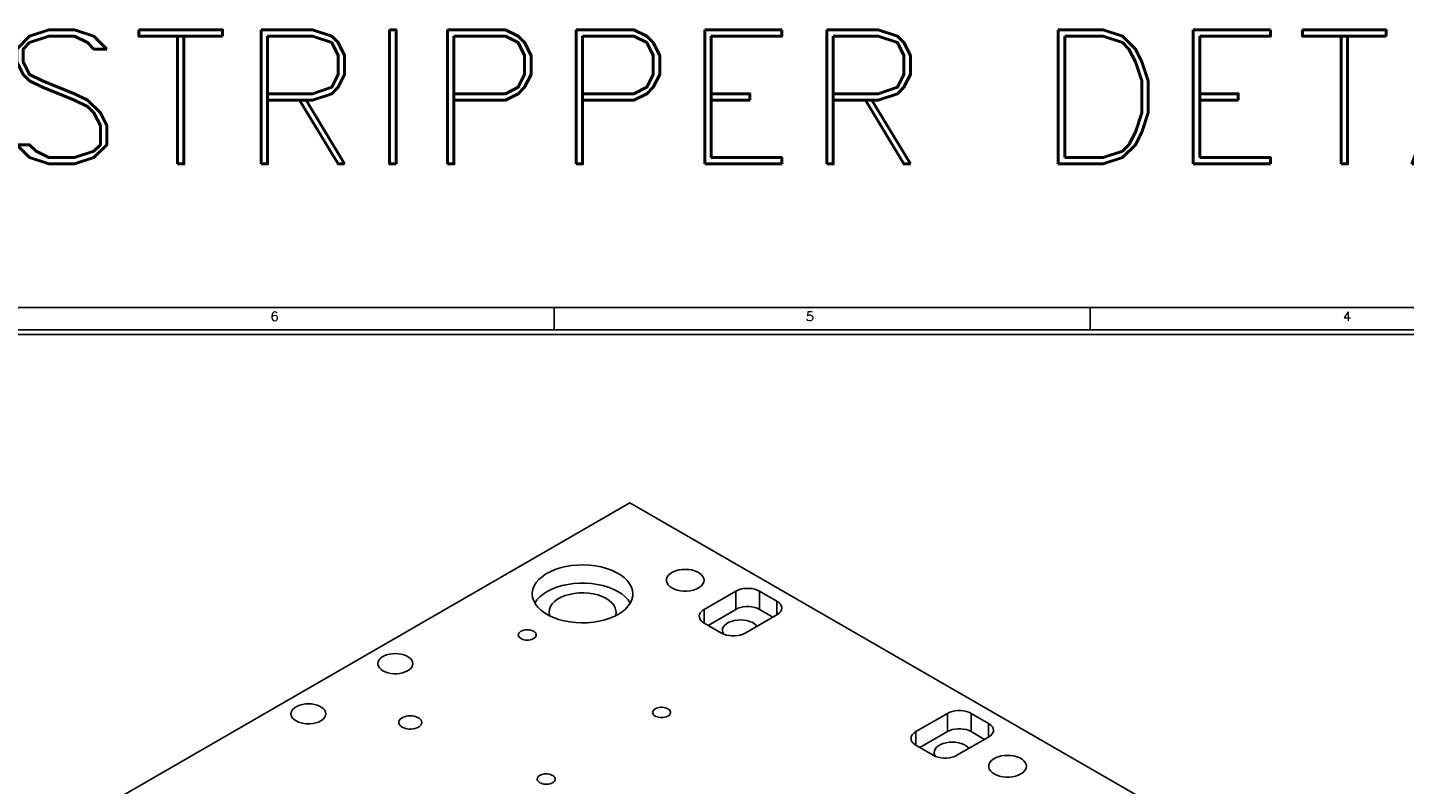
# Model space of a CAD drawing. Header units: inches. Extents: x 3 to 351, y 4 to 271.
# Tile 392 of 530: x 212 to 227, y 134 to 143. Entities that reach past the tile are written whole.
import ezdxf
from ezdxf.enums import TextEntityAlignment as Align

# ---------------------------------------------------------------- set-up
doc = ezdxf.new("R2010")
doc.units = ezdxf.units.IN
doc.header["$LTSCALE"] = 0.5
doc.header["$MEASUREMENT"] = 0
doc.layers.add('PLOTVIEW1', color=7, linetype='Continuous')
doc.layers.add('STR_1', color=7, linetype='Continuous')
doc.styles.add('VERO5-RomanD', font='romand__.ttf')

msp = doc.modelspace()

# ---------------------------------------------------------------- linework, layer by layer
at = {"layer": 'PLOTVIEW1', "color": 97, "linetype": 'Continuous'}
for p, q in [((246.752, 139.748), (200.752, 139.748)), ((217.752, 139.748), (217.752, 139.498)), ((223.752, 139.748), (223.752, 139.498)), ((246.752, 139.498), (200.752, 139.498)), ((246.752, 139.448), (200.752, 139.448))]:
    msp.add_line(p, q, dxfattribs=at)
at = {"layer": 'STR_1', "color": 190, "linetype": 'Continuous'}
for p, q in [((218.601, 137.565), (211.883, 133.686)), ((224.329, 134.258), (218.601, 137.565)), ((217.764, 136.816), (217.71, 136.793)), ((217.822, 136.836), (217.764, 136.816)), ((217.884, 136.851), (217.822, 136.836)), ((217.949, 136.861), (217.884, 136.851)), ((218.015, 136.867), (217.949, 136.861)), ((218.082, 136.869), (218.015, 136.867)), ((218.149, 136.866), (218.082, 136.869)), ((218.215, 136.858), (218.149, 136.866)), ((218.278, 136.846), (218.215, 136.858)), ((218.339, 136.83), (218.278, 136.846)), ((218.396, 136.809), (218.339, 136.83)), ((218.448, 136.785), (218.396, 136.809)), ((219.114, 136.803), (219.148, 136.812)), ((219.148, 136.812), (219.183, 136.817)), ((219.183, 136.817), (219.22, 136.819)), ((219.22, 136.819), (219.256, 136.817)), ((219.256, 136.817), (219.292, 136.812)), ((219.292, 136.812), (219.325, 136.803)), ((217.552, 136.67), (217.53, 136.634)), ((217.582, 136.705), (217.552, 136.67)), ((217.618, 136.737), (217.582, 136.705)), ((217.661, 136.767), (217.618, 136.737)), ((217.71, 136.793), (217.661, 136.767)), ((217.97, 136.659), (217.905, 136.65)), ((218.036, 136.664), (217.97, 136.659)), ((218.103, 136.664), (218.036, 136.664)), ((218.17, 136.66), (218.103, 136.664)), ((218.235, 136.651), (218.17, 136.66)), ((218.495, 136.757), (218.448, 136.785)), ((218.536, 136.727), (218.495, 136.757)), ((218.57, 136.693), (218.536, 136.727)), ((218.597, 136.658), (218.57, 136.693)), ((218.617, 136.621), (218.597, 136.658)), ((219.009, 136.697), (219.012, 136.718)), ((219.01, 136.687), (219.009, 136.697)), ((219.016, 136.666), (219.01, 136.687)), ((219.012, 136.718), (219.021, 136.739)), ((219.028, 136.646), (219.016, 136.666)), ((219.021, 136.739), (219.037, 136.758)), ((219.037, 136.758), (219.058, 136.776)), ((219.058, 136.776), (219.084, 136.791)), ((219.084, 136.791), (219.114, 136.803)), ((219.325, 136.803), (219.355, 136.791)), ((219.355, 136.791), (219.381, 136.776)), ((219.381, 136.776), (219.402, 136.758)), ((219.402, 136.758), (219.418, 136.739)), ((219.418, 136.656), (219.402, 136.636)), ((219.418, 136.739), (219.427, 136.718)), ((219.427, 136.676), (219.418, 136.656)), ((219.427, 136.718), (219.431, 136.697)), ((219.431, 136.697), (219.427, 136.676)), ((217.509, 136.557), (217.508, 136.544)), ((217.508, 136.544), (217.512, 136.505)), ((217.515, 136.596), (217.509, 136.557)), ((217.512, 136.505), (217.524, 136.467)), ((217.53, 136.634), (217.515, 136.596)), ((217.593, 136.511), (217.561, 136.477)), ((217.631, 136.543), (217.593, 136.511)), ((217.676, 136.572), (217.631, 136.543)), ((217.727, 136.597), (217.676, 136.572)), ((217.782, 136.619), (217.727, 136.597)), ((217.842, 136.637), (217.782, 136.619)), ((217.791, 136.484), (217.831, 136.506)), ((217.831, 136.506), (217.875, 136.525)), ((217.905, 136.65), (217.842, 136.637)), ((217.875, 136.525), (217.924, 136.539)), ((217.924, 136.539), (217.976, 136.549)), ((217.976, 136.549), (218.029, 136.555)), ((218.029, 136.555), (218.084, 136.556)), ((218.084, 136.556), (218.139, 136.553)), ((218.139, 136.553), (218.192, 136.545)), ((218.192, 136.545), (218.242, 136.533)), ((218.298, 136.637), (218.235, 136.651)), ((218.242, 136.533), (218.289, 136.516)), ((218.289, 136.516), (218.331, 136.496)), ((218.358, 136.619), (218.298, 136.637)), ((218.413, 136.598), (218.358, 136.619)), ((218.464, 136.572), (218.413, 136.598)), ((218.509, 136.544), (218.464, 136.572)), ((218.548, 136.512), (218.509, 136.544)), ((218.58, 136.478), (218.548, 136.512)), ((218.629, 136.583), (218.617, 136.621)), ((218.623, 136.483), (218.632, 136.521)), ((218.633, 136.544), (218.629, 136.583)), ((218.632, 136.521), (218.633, 136.544)), ((219.047, 136.627), (219.028, 136.646)), ((219.07, 136.611), (219.047, 136.627)), ((219.099, 136.597), (219.07, 136.611)), ((219.131, 136.587), (219.099, 136.597)), ((219.165, 136.58), (219.131, 136.587)), ((219.201, 136.576), (219.165, 136.58)), ((219.238, 136.576), (219.201, 136.576)), ((219.274, 136.58), (219.238, 136.576)), ((219.309, 136.587), (219.274, 136.58)), ((219.341, 136.597), (219.309, 136.587)), ((219.369, 136.611), (219.341, 136.597)), ((219.381, 136.619), (219.369, 136.611)), ((219.402, 136.636), (219.381, 136.619)), ((219.432, 136.371), (219.785, 136.575)), ((219.785, 136.575), (219.81, 136.587)), ((219.81, 136.587), (219.839, 136.596)), ((219.839, 136.596), (219.869, 136.603)), ((219.869, 136.603), (219.902, 136.606)), ((219.902, 136.606), (219.934, 136.606)), ((219.934, 136.606), (219.966, 136.603)), ((219.966, 136.603), (219.997, 136.596)), ((219.997, 136.596), (220.025, 136.587)), ((220.025, 136.587), (220.051, 136.575)), ((220.051, 136.575), (220.245, 136.462)), ((217.524, 136.467), (217.544, 136.43)), ((217.561, 136.477), (217.537, 136.442)), ((217.544, 136.43), (217.571, 136.395)), ((217.571, 136.395), (217.605, 136.362)), ((217.605, 136.362), (217.646, 136.331)), ((217.696, 136.34), (217.7, 136.372)), ((217.7, 136.372), (217.712, 136.402)), ((217.712, 136.402), (217.731, 136.432)), ((217.731, 136.432), (217.758, 136.459)), ((217.758, 136.459), (217.791, 136.484)), ((218.331, 136.496), (218.367, 136.472)), ((218.367, 136.472), (218.398, 136.446)), ((218.398, 136.446), (218.421, 136.417)), ((218.421, 136.417), (218.437, 136.387)), ((218.437, 136.387), (218.445, 136.356)), ((218.445, 136.356), (218.446, 136.34)), ((218.513, 136.343), (218.551, 136.375)), ((218.551, 136.375), (218.582, 136.409)), ((218.605, 136.442), (218.58, 136.478)), ((218.582, 136.409), (218.607, 136.446)), ((218.607, 136.446), (218.623, 136.483)), ((219.388, 136.331), (219.402, 136.348)), ((219.402, 136.348), (219.421, 136.364)), ((219.421, 136.364), (219.432, 136.371)), ((219.476, 136.192), (219.785, 136.371)), ((219.785, 136.371), (219.81, 136.383)), ((219.81, 136.383), (219.839, 136.392)), ((219.839, 136.392), (219.869, 136.399)), ((219.869, 136.399), (219.902, 136.402)), ((219.902, 136.402), (219.934, 136.402)), ((219.934, 136.402), (219.966, 136.399)), ((219.966, 136.399), (219.997, 136.392)), ((219.997, 136.392), (220.025, 136.383)), ((220.025, 136.383), (220.051, 136.371)), ((220.051, 136.371), (220.201, 136.284)), ((220.245, 136.462), (220.266, 136.448)), ((220.266, 136.448), (220.282, 136.432)), ((220.289, 136.349), (220.275, 136.332)), ((220.282, 136.432), (220.293, 136.414)), ((220.297, 136.367), (220.289, 136.349)), ((220.293, 136.414), (220.299, 136.395)), ((220.3, 136.386), (220.297, 136.367)), ((220.299, 136.395), (220.3, 136.386)), ((217.646, 136.331), (217.693, 136.303)), ((217.693, 136.303), (217.745, 136.279)), ((217.696, 136.33), (217.696, 136.34)), ((217.703, 136.299), (217.696, 136.33)), ((217.745, 136.279), (217.802, 136.259)), ((217.802, 136.259), (217.863, 136.242)), ((217.863, 136.242), (217.927, 136.23)), ((217.927, 136.23), (217.992, 136.223)), ((217.992, 136.223), (218.059, 136.219)), ((218.059, 136.219), (218.126, 136.221)), ((218.126, 136.221), (218.192, 136.227)), ((218.192, 136.227), (218.257, 136.238)), ((218.257, 136.238), (218.319, 136.253)), ((218.319, 136.253), (218.377, 136.272)), ((218.377, 136.272), (218.431, 136.295)), ((218.431, 136.295), (218.468, 136.314)), ((218.442, 136.308), (218.439, 136.299)), ((218.446, 136.34), (218.442, 136.308)), ((218.468, 136.314), (218.513, 136.343)), ((219.377, 136.294), (219.38, 136.313)), ((219.378, 136.285), (219.377, 136.294)), ((219.383, 136.266), (219.378, 136.285)), ((219.38, 136.313), (219.388, 136.331)), ((219.394, 136.248), (219.383, 136.266)), ((219.411, 136.232), (219.394, 136.248)), ((219.432, 136.218), (219.411, 136.232)), ((219.626, 136.105), (219.432, 136.218)), ((219.648, 136.176), (219.662, 136.195)), ((219.662, 136.195), (219.683, 136.211)), ((219.683, 136.211), (219.708, 136.226)), ((219.708, 136.226), (219.737, 136.237)), ((219.737, 136.237), (219.769, 136.246)), ((219.769, 136.246), (219.803, 136.251)), ((219.803, 136.251), (219.838, 136.253)), ((219.838, 136.253), (219.874, 136.251)), ((219.874, 136.251), (219.908, 136.246)), ((220.245, 136.309), (219.891, 136.105)), ((219.908, 136.246), (219.94, 136.237)), ((219.94, 136.237), (219.969, 136.226)), ((219.969, 136.226), (219.994, 136.211)), ((219.994, 136.211), (220.014, 136.195)), ((220.014, 136.195), (220.025, 136.182)), ((220.256, 136.316), (220.245, 136.309)), ((220.275, 136.332), (220.256, 136.316)), ((217.351, 136.085), (217.353, 136.095)), ((217.353, 136.075), (217.351, 136.085)), ((217.353, 136.095), (217.357, 136.105)), ((217.357, 136.065), (217.353, 136.075)), ((217.357, 136.105), (217.365, 136.114)), ((217.365, 136.056), (217.357, 136.065)), ((217.365, 136.114), (217.375, 136.122)), ((217.375, 136.048), (217.365, 136.056)), ((217.375, 136.122), (217.381, 136.126)), ((217.387, 136.04), (217.375, 136.048)), ((217.381, 136.126), (217.394, 136.132)), ((217.402, 136.035), (217.387, 136.04)), ((217.394, 136.132), (217.409, 136.137)), ((217.409, 136.137), (217.426, 136.141)), ((217.426, 136.141), (217.443, 136.143)), ((217.443, 136.143), (217.461, 136.143)), ((217.461, 136.143), (217.478, 136.141)), ((217.478, 136.141), (217.494, 136.137)), ((217.494, 136.137), (217.51, 136.132)), ((217.516, 136.04), (217.502, 136.035)), ((217.51, 136.132), (217.523, 136.126)), ((217.529, 136.048), (217.516, 136.04)), ((217.523, 136.126), (217.534, 136.118)), ((217.539, 136.056), (217.529, 136.048)), ((217.534, 136.118), (217.543, 136.109)), ((217.546, 136.065), (217.539, 136.056)), ((217.543, 136.109), (217.549, 136.1)), ((217.551, 136.075), (217.546, 136.065)), ((217.549, 136.1), (217.552, 136.09)), ((217.552, 136.085), (217.551, 136.075)), ((217.552, 136.09), (217.552, 136.085)), ((219.651, 136.093), (219.626, 136.105)), ((219.635, 136.136), (219.638, 136.156)), ((219.635, 136.134), (219.635, 136.136)), ((219.639, 136.114), (219.635, 136.134)), ((219.638, 136.156), (219.648, 136.176)), ((219.648, 136.094), (219.639, 136.114)), ((219.68, 136.084), (219.651, 136.093)), ((219.71, 136.077), (219.68, 136.084)), ((219.742, 136.074), (219.71, 136.077)), ((219.775, 136.074), (219.742, 136.074)), ((219.807, 136.077), (219.775, 136.074)), ((219.838, 136.084), (219.807, 136.077)), ((219.866, 136.093), (219.838, 136.084)), ((219.891, 136.105), (219.866, 136.093)), ((217.418, 136.03), (217.402, 136.035)), ((217.434, 136.028), (217.418, 136.03)), ((217.452, 136.027), (217.434, 136.028)), ((217.469, 136.028), (217.452, 136.027)), ((217.486, 136.03), (217.469, 136.028)), ((217.502, 136.035), (217.486, 136.03)), ((215.781, 135.763), (215.783, 135.783)), ((215.781, 135.754), (215.781, 135.763)), ((215.787, 135.734), (215.781, 135.754)), ((215.783, 135.783), (215.792, 135.802)), ((215.799, 135.716), (215.787, 135.734)), ((215.792, 135.802), (215.807, 135.82)), ((215.807, 135.82), (215.826, 135.836)), ((215.826, 135.836), (215.85, 135.85)), ((215.85, 135.85), (215.878, 135.861)), ((215.878, 135.861), (215.909, 135.869)), ((215.909, 135.869), (215.942, 135.874)), ((215.942, 135.874), (215.976, 135.876)), ((215.976, 135.876), (216.01, 135.874)), ((216.01, 135.874), (216.043, 135.869)), ((216.043, 135.869), (216.073, 135.861)), ((216.073, 135.861), (216.101, 135.85)), ((216.101, 135.85), (216.125, 135.836)), ((216.125, 135.836), (216.145, 135.82)), ((216.145, 135.82), (216.159, 135.802)), ((216.159, 135.802), (216.168, 135.783)), ((216.168, 135.744), (216.159, 135.725)), ((216.168, 135.783), (216.171, 135.763)), ((216.171, 135.763), (216.168, 135.744)), ((215.816, 135.699), (215.799, 135.716)), ((215.838, 135.684), (215.816, 135.699)), ((215.864, 135.671), (215.838, 135.684)), ((215.893, 135.661), (215.864, 135.671)), ((215.925, 135.654), (215.893, 135.661)), ((215.959, 135.651), (215.925, 135.654)), ((215.993, 135.651), (215.959, 135.651)), ((216.026, 135.654), (215.993, 135.651)), ((216.058, 135.661), (216.026, 135.654)), ((216.088, 135.671), (216.058, 135.661)), ((216.114, 135.684), (216.088, 135.671)), ((216.125, 135.691), (216.114, 135.684)), ((216.145, 135.707), (216.125, 135.691)), ((216.159, 135.725), (216.145, 135.707)), ((214.834, 135.258), (214.854, 135.274)), ((214.854, 135.274), (214.878, 135.288)), ((214.878, 135.288), (214.906, 135.3)), ((214.906, 135.3), (214.937, 135.308)), ((214.937, 135.308), (214.97, 135.313)), ((214.97, 135.313), (215.004, 135.315)), ((215.004, 135.315), (215.037, 135.313)), ((215.037, 135.313), (215.07, 135.308)), ((215.07, 135.308), (215.101, 135.3)), ((215.101, 135.3), (215.129, 135.288)), ((215.129, 135.288), (215.153, 135.274)), ((215.153, 135.274), (215.173, 135.258)), ((218.897, 135.265), (218.912, 135.27)), ((218.912, 135.27), (218.928, 135.273)), ((218.928, 135.273), (218.946, 135.275)), ((218.946, 135.275), (218.963, 135.275)), ((218.963, 135.275), (218.981, 135.273)), ((218.981, 135.273), (218.997, 135.27)), ((218.997, 135.27), (219.012, 135.265)), ((214.808, 135.202), (214.811, 135.222)), ((214.809, 135.192), (214.808, 135.202)), ((214.815, 135.173), (214.809, 135.192)), ((214.811, 135.222), (214.82, 135.241)), ((214.827, 135.154), (214.815, 135.173)), ((214.82, 135.241), (214.834, 135.258)), ((214.844, 135.137), (214.827, 135.154)), ((214.865, 135.122), (214.844, 135.137)), ((214.892, 135.11), (214.865, 135.122)), ((215.142, 135.122), (215.116, 135.11)), ((215.153, 135.13), (215.142, 135.122)), ((215.173, 135.146), (215.153, 135.13)), ((215.173, 135.258), (215.187, 135.241)), ((215.187, 135.163), (215.173, 135.146)), ((215.187, 135.241), (215.196, 135.222)), ((215.196, 135.182), (215.187, 135.163)), ((215.196, 135.222), (215.199, 135.202)), ((215.199, 135.202), (215.196, 135.182)), ((216.015, 135.105), (216.017, 135.118)), ((216.017, 135.118), (216.023, 135.13)), ((216.023, 135.13), (216.032, 135.142)), ((216.032, 135.142), (216.045, 135.153)), ((216.045, 135.153), (216.061, 135.162)), ((216.061, 135.162), (216.079, 135.169)), ((216.079, 135.169), (216.1, 135.175)), ((216.1, 135.175), (216.121, 135.178)), ((216.121, 135.178), (216.144, 135.179)), ((216.144, 135.179), (216.166, 135.178)), ((216.166, 135.178), (216.188, 135.175)), ((216.188, 135.175), (216.208, 135.169)), ((216.208, 135.169), (216.226, 135.162)), ((216.226, 135.162), (216.242, 135.153)), ((216.242, 135.153), (216.255, 135.142)), ((216.255, 135.142), (216.264, 135.13)), ((216.264, 135.13), (216.27, 135.118)), ((216.27, 135.118), (216.272, 135.105)), ((218.854, 135.217), (218.856, 135.227)), ((218.856, 135.207), (218.854, 135.217)), ((218.856, 135.227), (218.86, 135.237)), ((218.86, 135.197), (218.856, 135.207)), ((218.86, 135.237), (218.867, 135.246)), ((218.867, 135.188), (218.86, 135.197)), ((218.867, 135.246), (218.878, 135.255)), ((218.878, 135.18), (218.867, 135.188)), ((218.878, 135.255), (218.883, 135.258)), ((218.89, 135.173), (218.878, 135.18)), ((218.883, 135.258), (218.897, 135.265)), ((218.904, 135.167), (218.89, 135.173)), ((218.92, 135.163), (218.904, 135.167)), ((218.937, 135.16), (218.92, 135.163)), ((218.954, 135.159), (218.937, 135.16)), ((218.972, 135.16), (218.954, 135.159)), ((218.989, 135.163), (218.972, 135.16)), ((219.005, 135.167), (218.989, 135.163)), ((219.019, 135.173), (219.005, 135.167)), ((219.012, 135.265), (219.026, 135.258)), ((219.031, 135.18), (219.019, 135.173)), ((219.026, 135.258), (219.037, 135.251)), ((219.042, 135.188), (219.031, 135.18)), ((219.037, 135.251), (219.046, 135.242)), ((219.049, 135.197), (219.042, 135.188)), ((219.046, 135.242), (219.052, 135.232)), ((219.053, 135.207), (219.049, 135.197)), ((219.052, 135.232), (219.055, 135.222)), ((219.055, 135.217), (219.053, 135.207)), ((219.055, 135.222), (219.055, 135.217)), ((222.154, 135.207), (221.801, 135.003)), ((222.179, 135.219), (222.154, 135.207)), ((222.207, 135.229), (222.179, 135.219)), ((222.238, 135.235), (222.207, 135.229)), ((222.27, 135.238), (222.238, 135.235)), ((222.303, 135.238), (222.27, 135.238)), ((222.335, 135.235), (222.303, 135.238)), ((222.366, 135.229), (222.335, 135.235)), ((222.394, 135.219), (222.366, 135.229)), ((222.419, 135.207), (222.394, 135.219)), ((222.614, 135.095), (222.419, 135.207)), ((214.921, 135.1), (214.892, 135.11)), ((214.953, 135.093), (214.921, 135.1)), ((214.987, 135.09), (214.953, 135.093)), ((215.021, 135.09), (214.987, 135.09)), ((215.054, 135.093), (215.021, 135.09)), ((215.086, 135.1), (215.054, 135.093)), ((215.116, 135.11), (215.086, 135.1)), ((216.016, 135.099), (216.015, 135.105)), ((216.02, 135.086), (216.016, 135.099)), ((216.027, 135.074), (216.02, 135.086)), ((216.038, 135.063), (216.027, 135.074)), ((216.053, 135.053), (216.038, 135.063)), ((216.07, 135.044), (216.053, 135.053)), ((216.089, 135.038), (216.07, 135.044)), ((216.11, 135.033), (216.089, 135.038)), ((216.133, 135.031), (216.11, 135.033)), ((216.155, 135.031), (216.133, 135.031)), ((216.177, 135.033), (216.155, 135.031)), ((216.198, 135.038), (216.177, 135.033)), ((216.217, 135.044), (216.198, 135.038)), ((216.235, 135.053), (216.217, 135.044)), ((216.242, 135.057), (216.235, 135.053)), ((216.255, 135.068), (216.242, 135.057)), ((216.264, 135.08), (216.255, 135.068)), ((216.27, 135.092), (216.264, 135.08)), ((216.272, 135.105), (216.27, 135.092)), ((221.763, 134.972), (221.752, 134.954)), ((221.78, 134.989), (221.763, 134.972)), ((221.801, 135.003), (221.78, 134.989)), ((222.154, 135.003), (221.845, 134.824)), ((222.179, 135.015), (222.154, 135.003)), ((222.207, 135.025), (222.179, 135.015)), ((222.238, 135.031), (222.207, 135.025)), ((222.27, 135.034), (222.238, 135.031)), ((222.303, 135.034), (222.27, 135.034)), ((222.335, 135.031), (222.303, 135.034)), ((222.366, 135.025), (222.335, 135.031)), ((222.394, 135.015), (222.366, 135.025)), ((222.419, 135.003), (222.394, 135.015)), ((222.57, 134.916), (222.419, 135.003)), ((222.625, 135.088), (222.614, 135.095)), ((222.644, 135.072), (222.625, 135.088)), ((222.635, 134.956), (222.651, 134.973)), ((222.657, 135.055), (222.644, 135.072)), ((222.651, 134.973), (222.662, 134.99)), ((222.666, 135.037), (222.657, 135.055)), ((222.662, 134.99), (222.668, 135.009)), ((222.669, 135.018), (222.666, 135.037)), ((222.668, 135.009), (222.669, 135.018)), ((221.752, 134.954), (221.746, 134.936)), ((221.746, 134.936), (221.746, 134.926)), ((221.746, 134.926), (221.749, 134.908)), ((221.749, 134.908), (221.757, 134.889)), ((221.757, 134.889), (221.771, 134.872)), ((221.771, 134.872), (221.79, 134.857)), ((221.79, 134.857), (221.801, 134.85)), ((221.801, 134.85), (221.995, 134.738)), ((222.007, 134.789), (222.016, 134.808)), ((222.016, 134.808), (222.031, 134.827)), ((222.031, 134.827), (222.052, 134.844)), ((222.052, 134.844), (222.077, 134.858)), ((222.077, 134.858), (222.106, 134.87)), ((222.106, 134.87), (222.138, 134.878)), ((222.138, 134.878), (222.172, 134.884)), ((222.172, 134.884), (222.207, 134.886)), ((222.207, 134.886), (222.242, 134.884)), ((222.242, 134.884), (222.277, 134.878)), ((222.26, 134.738), (222.614, 134.942)), ((222.277, 134.878), (222.309, 134.87)), ((222.309, 134.87), (222.338, 134.858)), ((222.338, 134.858), (222.363, 134.844)), ((222.363, 134.844), (222.383, 134.827)), ((222.383, 134.827), (222.394, 134.815)), ((222.614, 134.942), (222.635, 134.956)), ((221.995, 134.738), (222.02, 134.726)), ((222.004, 134.768), (222.007, 134.789)), ((222.004, 134.767), (222.004, 134.768)), ((222.008, 134.746), (222.004, 134.767)), ((222.017, 134.727), (222.008, 134.746)), ((222.02, 134.726), (222.048, 134.716)), ((222.048, 134.716), (222.079, 134.71)), ((222.079, 134.71), (222.111, 134.706)), ((222.111, 134.706), (222.144, 134.706)), ((222.144, 134.706), (222.176, 134.71)), ((222.176, 134.71), (222.207, 134.716)), ((222.207, 134.716), (222.235, 134.726)), ((222.235, 134.726), (222.26, 134.738)), ((222.618, 134.636), (222.628, 134.657)), ((222.628, 134.657), (222.643, 134.676)), ((222.643, 134.676), (222.664, 134.693)), ((222.664, 134.693), (222.69, 134.708)), ((222.69, 134.708), (222.72, 134.721)), ((222.72, 134.721), (222.754, 134.73)), ((222.754, 134.73), (222.789, 134.735)), ((222.789, 134.735), (222.826, 134.737)), ((222.826, 134.737), (222.863, 134.735)), ((222.863, 134.735), (222.898, 134.73)), ((222.898, 134.73), (222.931, 134.721)), ((222.931, 134.721), (222.962, 134.708)), ((222.962, 134.708), (222.988, 134.693)), ((222.988, 134.693), (223.009, 134.676)), ((223.009, 134.676), (223.024, 134.657)), ((223.024, 134.657), (223.034, 134.636)), ((217.57, 134.492), (217.577, 134.501)), ((217.577, 134.501), (217.587, 134.51)), ((217.587, 134.51), (217.599, 134.517)), ((217.599, 134.517), (217.614, 134.523)), ((217.614, 134.523), (217.63, 134.527)), ((217.63, 134.527), (217.647, 134.529)), ((217.647, 134.529), (217.664, 134.53)), ((217.664, 134.53), (217.681, 134.529)), ((217.681, 134.529), (217.698, 134.527)), ((217.698, 134.527), (217.714, 134.523)), ((217.714, 134.523), (217.729, 134.517)), ((217.729, 134.517), (217.741, 134.51)), ((217.741, 134.51), (217.751, 134.501)), ((217.751, 134.501), (217.758, 134.492)), ((222.615, 134.615), (222.618, 134.636)), ((222.616, 134.605), (222.615, 134.615)), ((222.622, 134.584), (222.616, 134.605)), ((222.635, 134.564), (222.622, 134.584)), ((222.653, 134.545), (222.635, 134.564)), ((222.677, 134.529), (222.653, 134.545)), ((222.705, 134.515), (222.677, 134.529)), ((222.737, 134.505), (222.705, 134.515)), ((222.771, 134.498), (222.737, 134.505)), ((222.808, 134.494), (222.771, 134.498)), ((222.881, 134.498), (222.844, 134.494)), ((222.915, 134.505), (222.881, 134.498)), ((222.947, 134.515), (222.915, 134.505)), ((222.975, 134.529), (222.947, 134.515)), ((222.988, 134.537), (222.975, 134.529)), ((223.009, 134.554), (222.988, 134.537)), ((223.024, 134.574), (223.009, 134.554)), ((223.034, 134.594), (223.024, 134.574)), ((223.034, 134.636), (223.037, 134.615)), ((223.037, 134.615), (223.034, 134.594)), ((217.564, 134.472), (217.565, 134.482)), ((217.564, 134.467), (217.564, 134.472)), ((217.567, 134.457), (217.564, 134.467)), ((217.565, 134.482), (217.57, 134.492)), ((217.573, 134.448), (217.567, 134.457)), ((217.582, 134.439), (217.573, 134.448)), ((217.593, 134.431), (217.582, 134.439)), ((217.606, 134.425), (217.593, 134.431)), ((217.622, 134.42), (217.606, 134.425)), ((217.638, 134.416), (217.622, 134.42)), ((217.655, 134.414), (217.638, 134.416)), ((217.673, 134.414), (217.655, 134.414)), ((217.69, 134.416), (217.673, 134.414)), ((217.707, 134.42), (217.69, 134.416)), ((217.722, 134.425), (217.707, 134.42)), ((217.735, 134.431), (217.722, 134.425)), ((217.741, 134.435), (217.735, 134.431)), ((217.751, 134.443), (217.741, 134.435)), ((217.758, 134.452), (217.751, 134.443)), ((217.758, 134.492), (217.763, 134.482)), ((217.763, 134.462), (217.758, 134.452)), ((217.763, 134.482), (217.765, 134.472)), ((217.765, 134.472), (217.763, 134.462)), ((222.844, 134.494), (222.808, 134.494))]:
    msp.add_line(p, q, dxfattribs=at)
at = {"layer": 'STR_1', "color": 96, "linetype": 'Continuous'}
for p, q in [((219.785, 136.371), (219.785, 136.575)), ((220.051, 136.371), (220.051, 136.575)), ((219.432, 136.218), (219.432, 136.371)), ((220.245, 136.309), (220.245, 136.462)), ((222.154, 135.003), (222.154, 135.207)), ((222.419, 135.003), (222.419, 135.207)), ((221.801, 134.85), (221.801, 135.003)), ((222.614, 134.942), (222.614, 135.095))]:
    msp.add_line(p, q, dxfattribs=at)

# ---------------------------------------------------------------- texts
at = {"layer": 'PLOTVIEW1', "color": 56, "linetype": 'Continuous', "style": 'VERO5-RomanD', "width": 1.000527}
for s, p, p2 in [('6', (214.577, 139.6), (214.671, 139.6)), ('5', (220.568, 139.6), (220.662, 139.6)), ('4', (226.577, 139.6), (226.671, 139.6))]:
    msp.add_text(s, height=0.1, dxfattribs=at).set_placement(p, p2, align=Align.FIT)
at = {"layer": 'STR_1', "color": 7, "linetype": 'Continuous', "style": 'VERO5-RomanD', "width": 1.001361}
msp.add_text('STRIPPER DETAILS', height=1.5, dxfattribs=at).set_placement((211.525, 141.357), (231.953, 141.357), align=Align.FIT)

doc.saveas('drawing.dxf')
